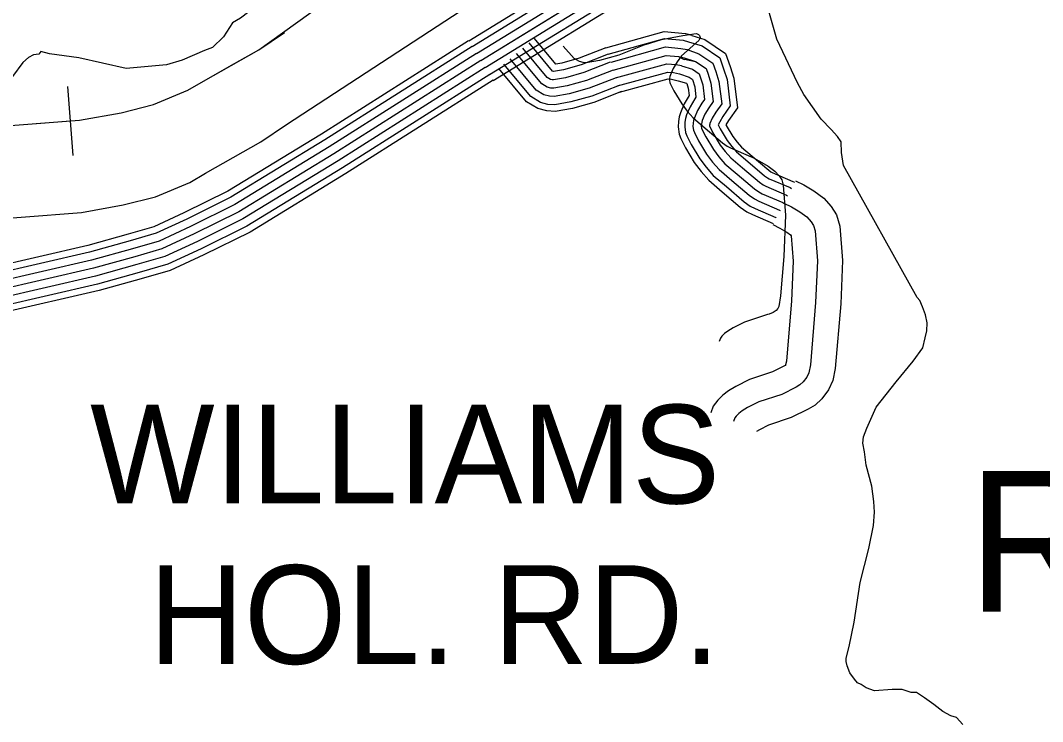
# Model space of a CAD drawing. Extents: x 1551132 to 1791609, y 378168 to 563823.
# Drawn here: x 1594033 to 1597869, y 414761 to 417391 of the extents above; entities that cross this region are included whole.
import ezdxf

# ---------------------------------------------------------------- set-up
doc = ezdxf.new("R2010")
doc.units = 0
for name, color, linetype in [('DESIGN - CONTOURS - Intermediate with optional Text', 7, 'Continuous'), ('DESIGN - ROW - Right-of-Way and Easement Labels', 7, 'Continuous'), ('DESIGN - TRANSPORTATION - Text', 7, 'Continuous'), ('SURVEY - CENTERLINE - Preliminary Text', 7, 'Continuous'), ('SURVEY - PROPERTY - Owners', 7, 'Continuous'), ('SURVEY - TRANSPORTATION - Roads', 7, 'Continuous'), ('SURVEY - VEGETATION - Features with Text', 7, 'Continuous')]:
    doc.layers.add(name, color=color, linetype=linetype)

msp = doc.modelspace()

# ---------------------------------------------------------------- linework, layer by layer
at = {"layer": 'DESIGN - CONTOURS - Intermediate with optional Text'}
msp.add_line((1594230.577, 416883.923), (1594210.669, 417143.163), dxfattribs=at)
for points in [[(1595031.375, 417000.051), (1596400.377, 417894.259), (1596504.291, 417966.378), (1596571.039, 418025.579), (1596640.846, 418098.864), (1596877.074, 418362.447), (1597365.671, 418868.993), (1597823.719, 419351.765), (1597844.794, 419372.857)], [(1594836.746, 417229.249), (1594927.644, 417280.6), (1597819.869, 419356.698)], [(1589123.612, 415548.184), (1589231.334, 415522.892), (1589369.165, 415507.258), (1589477.17, 415507.992), (1589579.235, 415512.809), (1589699.557, 415541.434), (1589791.955, 415576.402), (1590116.139, 415770.874), (1591231.663, 416438.717), (1591656.512, 416692.091), (1591789.175, 416750.618), (1591973.738, 416800.519), (1592130.109, 416832.737), (1592362.445, 416862.054), (1592614.598, 416875.121), (1593395.471, 416950.091), (1594028.04, 416998.751), (1594254.243, 417016.126), (1594410.564, 417044.335), (1594531.92, 417074.995), (1594660.625, 417128.796), (1594720.174, 417163.389), (1594927.644, 417280.6), (1595023.692, 417345.935)], [(1594220.619, 417013.543), (1594254.243, 417016.126), (1594410.564, 417044.335), (1594531.92, 417074.995), (1594660.625, 417128.796), (1594720.174, 417163.389), (1594836.746, 417229.249)], [(1589131.295, 415202.3), (1589239.017, 415177.008), (1589376.848, 415161.374), (1589484.853, 415162.108), (1589586.918, 415166.925), (1589707.24, 415195.55), (1589799.638, 415230.518), (1590123.822, 415424.99), (1591239.346, 416092.833), (1591664.195, 416346.207), (1591796.858, 416404.733), (1591981.421, 416454.635), (1592137.792, 416486.853), (1592370.128, 416516.17), (1592622.281, 416529.237), (1593403.154, 416604.206), (1594035.723, 416652.866), (1594261.926, 416670.242), (1594418.247, 416698.451), (1594539.603, 416729.11), (1594668.308, 416782.912), (1594727.857, 416817.505), (1594935.327, 416934.716), (1595031.375, 417000.051)], [(1593562.584, 416962.949), (1594028.04, 416998.751), (1594220.619, 417013.543)]]:
    msp.add_lwpolyline(points, dxfattribs=at)
at = {"layer": 'DESIGN - TRANSPORTATION - Text'}
for points in [[(1597121.734, 416847.074), (1597114.484, 416895.275), (1597113.101, 416935.367), (1597099.426, 416955.61), (1597075.852, 416982.027), (1597038.469, 417020.67), (1596972.946, 417113.214), (1596948.838, 417156.623), (1596871.707, 417320.619), (1596829.575, 417470.715), (1596839.966, 417496.599), (1596858.449, 417528.375), (1596875.207, 417578.201), (1596877.823, 417618.235), (1596876.357, 417652.32), (1596869.015, 417694.512), (1596855.857, 417748.814), (1596838.525, 417791.156), (1596834.183, 417798.673)], [(1594987.743, 417541.949), (1594992.068, 417511.856), (1594988.243, 417501.689), (1594982.093, 417487.747), (1594965.868, 417467.913), (1594909.561, 417440.529), (1594889.362, 417422.746), (1594859.096, 417399.07), (1594828.896, 417381.394), (1594794.314, 417329.735), (1594753.29, 417289.284), (1594723.515, 417277.367), (1594640.142, 417241.632), (1594580.585, 417223.757), (1594428.956, 417209.848), (1594251.401, 417249.974), (1594141.562, 417265.283), (1594109.655, 417273.666), (1594101.547, 417263.749), (1594081.53, 417261.982), (1594063.414, 417252.182), (1594041.198, 417232.415), (1594002.616, 417180.797)], [(1597209.681, 415860.856), (1597244.889, 415940.458), (1597320.312, 416035.461), (1597383.469, 416112.629), (1597420.21, 416162.147), (1597428.793, 416200.09), (1597435.193, 416226.032), (1597435.66, 416256.083), (1597430.126, 416286.217), (1597418.602, 416316.451), (1597408.985, 416340.644), (1597398.327, 416350.927), (1597121.734, 416847.074)], [(1597570.239, 414749.277), (1597546.664, 414775.686), (1597524.782, 414782.036), (1597495.049, 414798.528), (1597461.483, 414825.087), (1597425.884, 414849.688), (1597396.226, 414870.18), (1597376.243, 414870.488), (1597342.428, 414881.03), (1597304.462, 414881.622), (1597238.422, 414876.63), (1597206.606, 414887.139), (1597188.806, 414899.439), (1597174.915, 414905.664), (1597163.14, 414919.873), (1597145.524, 414944.182), (1597135.941, 414970.383), (1597132.191, 414986.466), (1597132.374, 414998.483), (1597143.049, 415042.401), (1597162.457, 415134.27), (1597184.74, 415282.191), (1597216.697, 415409.927), (1597234.014, 415495.821), (1597238.78, 415545.839), (1597235.406, 415585.957), (1597228.314, 415644.175), (1597207.54, 415722.636), (1597200.323, 415772.837), (1597194.823, 415804.979), (1597197.198, 415828.988), (1597209.681, 415860.856)]]:
    msp.add_lwpolyline(points, dxfattribs=at)
at = {"layer": 'SURVEY - CENTERLINE - Preliminary Text'}
for points in [[(1595760.966, 417240.133), (1596547.99, 417724.046), (1596654.629, 417798.057), (1596724.269, 417859.825), (1596795.576, 417934.694), (1597031.729, 418198.184), (1597519.951, 418704.339), (1598953.826, 420036.817)], [(1595715.551, 417314.01), (1596299.095, 417672.811)], [(1595728.492, 417292.951), (1596298.97, 417643.711)], [(1595744.733, 417266.542), (1596306.845, 417612.168)], [(1595760.966, 417240.133), (1596319.503, 417583.559)], [(1595777.199, 417213.724), (1596338.028, 417558.558)], [(1595793.44, 417187.315), (1596362.152, 417536.999)], [(1595806.907, 417165.406), (1596385.952, 417521.441)], [(1595714.009, 417314.227), (1595162.163, 416964.425), (1594810.563, 416750.019), (1594646.433, 416668.876), (1594533.069, 416616.582), (1594437.438, 416588.923), (1594285.359, 416546.23), (1593916.017, 416461.703), (1593540.126, 416353.492), (1593401.537, 416272.906), (1593253.016, 416172.02), (1593108.202, 416038.983), (1592998.205, 415914.93), (1592878.099, 415730.016), (1592524.915, 414950.454), (1592289.096, 414375.697)], [(1595727.775, 417292.501), (1595175.746, 416942.591), (1594822.979, 416727.477), (1594657.525, 416645.667), (1594542.078, 416592.415), (1594444.488, 416564.189), (1594291.708, 416521.296), (1593922.45, 416436.794), (1593550.301, 416329.658), (1593415.245, 416251.13), (1593269.024, 416151.803), (1593126.569, 416020.933), (1593018.721, 415899.313), (1592900.724, 415717.633), (1592548.531, 414940.262), (1592313.02, 414366.264)], [(1595744.366, 417266.317), (1595192.113, 416916.257), (1594837.946, 416700.293), (1594670.883, 416617.691), (1594552.936, 416563.289), (1594452.98, 416534.38), (1594299.358, 416491.246), (1593930.2, 416406.76), (1593562.559, 416300.924), (1593431.77, 416224.871), (1593288.323, 416127.435), (1593148.71, 415999.182), (1593043.454, 415880.479), (1592927.99, 415702.707), (1592576.997, 414927.978), (1592341.861, 414354.88)], [(1595760.966, 417240.133), (1595208.479, 416889.932), (1594852.912, 416673.109), (1594684.249, 416589.715), (1594563.794, 416534.155), (1594461.479, 416504.563), (1594307.008, 416461.195), (1593937.95, 416376.734), (1593574.825, 416272.198), (1593448.286, 416198.621), (1593307.623, 416103.068), (1593170.851, 415977.423), (1593068.187, 415861.645), (1592955.264, 415687.782), (1592605.463, 414915.695), (1592370.702, 414343.505)], [(1595760.966, 417240.133), (1595208.479, 416889.932), (1594852.912, 416673.109), (1594684.249, 416589.715), (1594563.794, 416534.155), (1594461.479, 416504.563), (1594307.008, 416461.195), (1593937.95, 416376.734), (1593574.825, 416272.198), (1593448.286, 416198.621), (1593307.623, 416103.068), (1593170.851, 415977.423), (1593068.187, 415861.645), (1592955.264, 415687.782), (1592605.463, 414915.695), (1592370.702, 414343.505)], [(1595777.566, 417213.949), (1595224.845, 416863.606), (1594867.878, 416645.925), (1594697.616, 416561.739), (1594574.652, 416505.021), (1594469.979, 416474.745), (1594314.658, 416431.144), (1593945.7, 416346.708), (1593587.091, 416243.472), (1593464.802, 416172.37), (1593326.922, 416078.701), (1593192.992, 415955.664), (1593092.919, 415842.811), (1592982.538, 415672.857), (1592633.929, 414903.411), (1592399.543, 414332.129)], [(1595794.157, 417187.765), (1595241.211, 416837.272), (1594882.845, 416618.741), (1594710.974, 416533.764), (1594585.51, 416475.895), (1594478.471, 416444.936), (1594322.308, 416401.093), (1593953.449, 416316.674), (1593599.349, 416214.738), (1593481.327, 416146.111), (1593346.222, 416054.334), (1593215.133, 415933.914), (1593117.652, 415823.977), (1593009.804, 415657.931), (1592662.395, 414891.128), (1592428.384, 414320.746)], [(1595807.39, 417166.889), (1595254.269, 416816.28), (1594894.786, 416597.074), (1594721.632, 416511.463), (1594594.168, 416452.67), (1594485.245, 416421.161), (1594328.407, 416377.134), (1593959.633, 416292.732), (1593609.132, 416191.829), (1593494.502, 416125.177), (1593361.605, 416034.908), (1593232.783, 415916.563), (1593137.368, 415808.969), (1593031.546, 415646.031), (1592685.095, 414881.327), (1592451.375, 414311.679)]]:
    msp.add_lwpolyline(points, dxfattribs=at)
at = {"layer": 'SURVEY - PROPERTY - Owners'}
for points in [[(1596778.884, 416877.466), (1596807.308, 416862.665), (1596839.007, 416844.14), (1596864.707, 416825.714), (1596880.406, 416807.439), (1596889.973, 416792.939), (1596895.873, 416773.138), (1596904.122, 416660.802), (1596897.714, 416504.623), (1596885.448, 416358.194), (1596879.273, 416317.318), (1596876.014, 416310.384), (1596869.84, 416303.159), (1596858.323, 416295.342), (1596843.582, 416289.442)], [(1596942.138, 416789.489), (1596972.604, 416773.63), (1597010.087, 416751.721), (1597048.561, 416724.137), (1597075.535, 416692.744), (1597096.068, 416661.619), (1597108.876, 416618.642), (1597118.267, 416490.714), (1597111.559, 416327.135), (1597091.268, 416084.953), (1597081.518, 416039.752), (1597066.26, 416004.993), (1597040.96, 415971.584), (1597015.428, 415948.016), (1596989.92, 415932.824), (1596926.18, 415900.757), (1596840.032, 415872.306), (1596806.466, 415855.339), (1596795.016, 415848.68)], [(1596898.597, 416705.853), (1596927.022, 416691.053), (1596958.721, 416672.527), (1596984.42, 416654.102), (1597000.12, 416635.826), (1597009.686, 416621.326), (1597015.586, 416601.525), (1597023.836, 416489.189), (1597017.428, 416333.01), (1596997.811, 416098.887), (1596991.353, 416068.936), (1596984.387, 416053.069), (1596970.845, 416035.185), (1596958.721, 416023.993), (1596944.554, 416015.56), (1596890.014, 415988.117), (1596803.774, 415959.633), (1596761.475, 415938.249), (1596741.309, 415926.532), (1596729.026, 415916.949), (1596719.018, 415906.849), (1596713.551, 415899.582), (1596708.71, 415886.965)], [(1596856.707, 416625.393), (1596883.164, 416611.617), (1596909.305, 416596.342), (1596922.713, 416586.725), (1596926.005, 416582.9), (1596932.996, 416487.722), (1596926.88, 416338.66), (1596907.914, 416112.287), (1596904.905, 416098.37), (1596903.747, 416096.837), (1596900.914, 416095.145), (1596855.215, 416072.153), (1596768.9, 416043.644), (1596718.193, 416018.01), (1596690.394, 416001.859), (1596668.669, 415984.909), (1596650.244, 415966.317), (1596633.42, 415943.949), (1596624.028, 415919.465)], [(1596843.582, 416289.442), (1596836.365, 416287.159), (1596750.126, 416258.674), (1596707.827, 416237.291), (1596687.66, 416225.574), (1596675.377, 416215.99), (1596665.369, 416205.89), (1596659.903, 416198.623), (1596655.061, 416186.006)]]:
    msp.add_lwpolyline(points, dxfattribs=at)
at = {"layer": 'SURVEY - TRANSPORTATION - Roads'}
for points in [[(1596229.963, 417288.018), (1596448.392, 417348.503), (1596528.415, 417341.386), (1596552.298, 417335.053)], [(1596379.135, 417300.185), (1596438.609, 417319.185), (1596518.79, 417333.978), (1596568.872, 417341.211), (1596572.972, 417340.353), (1596577.314, 417337.711), (1596581.089, 417334.128), (1596582.705, 417330.986), (1596583.73, 417328.086), (1596582.972, 417323.744), (1596581.655, 417320.152), (1596578.455, 417315.019), (1596513.615, 417257.917), (1596497.474, 417235.008), (1596482.899, 417210.308), (1596472.533, 417186.424), (1596470.774, 417180.54), (1596469.541, 417173.082), (1596469.074, 417165.815), (1596470.099, 417158.406), (1596471.716, 417154.49), (1596485.591, 417126.114), (1596514.823, 417077.571), (1596535.323, 417050.653), (1596557.981, 417024.811), (1596603.346, 416986.035), (1596668.453, 416930.934), (1596684.811, 416919.25), (1596698.152, 416912.442), (1596775.584, 416879.182), (1596778.884, 416877.466)], [(1596552.298, 417334.453), (1596601.663, 417319.161), (1596678.836, 417266.759), (1596696.494, 417217.533), (1596710.352, 417174.424), (1596723.86, 417063.371), (1596690.311, 417015.761), (1596680.503, 416999.127), (1596681.803, 416996.469), (1596706.594, 416955.301), (1596722.368, 416934.592), (1596738.868, 416915.767), (1596779.267, 416881.233), (1596841.466, 416828.598), (1596849.582, 416822.798), (1596854.532, 416820.273), (1596932.28, 416786.88), (1596938.463, 416783.663)], [(1596238.088, 417263.584), (1596137.741, 417224.358), (1596070.95, 417205.716), (1596033.193, 417198.749), (1596029.835, 417200.724), (1595942.179, 417305.993)], [(1596229.963, 417288.018), (1596129.582, 417248.775), (1596065.151, 417230.8), (1596041.834, 417226.499), (1595961.945, 417322.452)], [(1596379.135, 417300.185), (1596278.796, 417260.967), (1596206.322, 417240.742), (1596156.207, 417231.5), (1596144.79, 417232.341), (1596130.916, 417236.241), (1596110.5, 417248.233), (1596069.817, 417293.635)], [(1596238.088, 417263.584), (1596450.758, 417322.469), (1596520.84, 417316.235), (1596540.848, 417310.944)], [(1596249.471, 417234.566), (1596453.617, 417291.093), (1596511.699, 417285.926), (1596534.823, 417282.001)], [(1596540.848, 417310.944), (1596591.522, 417294.96), (1596657.453, 417250.192), (1596672.145, 417209.249), (1596685.119, 417168.882), (1596697.136, 417070.096), (1596668.695, 417029.72), (1596657.345, 417010.478), (1596652.162, 416998.544), (1596659.195, 416984.16), (1596685.286, 416940.826), (1596702.444, 416918.3), (1596720.752, 416897.425), (1596762.609, 416861.64), (1596825.658, 416808.289), (1596836.191, 416800.764), (1596843.599, 416796.98), (1596921.255, 416763.621), (1596926.597, 416760.846)], [(1596257.746, 417204.691), (1596157.407, 417165.473), (1596084.933, 417145.247), (1596034.818, 417136.005), (1596023.402, 417136.847), (1596009.527, 417140.747), (1595989.111, 417152.739), (1595894.538, 417266.317)], [(1596257.746, 417204.691), (1596157.407, 417165.473), (1596084.933, 417145.247), (1596034.818, 417136.005), (1596023.402, 417136.847), (1596009.527, 417140.747), (1595989.111, 417152.739), (1595894.538, 417266.317)], [(1596246.463, 417233.566), (1596147.574, 417194.915), (1596077.942, 417175.481), (1596033.118, 417167.215), (1596028.793, 417167.531), (1596021.768, 417169.506), (1596009.469, 417176.731), (1595918.362, 417286.151)], [(1596257.746, 417204.691), (1596456.466, 417259.717), (1596502.565, 417255.617), (1596523.973, 417244.009)], [(1596257.746, 417204.691), (1596456.466, 417259.717), (1596502.565, 417255.617), (1596523.373, 417250.65)], [(1596535.431, 417281.393), (1596579.289, 417265.793), (1596631.687, 417230.217), (1596642.787, 417199.274), (1596654.703, 417162.206), (1596664.928, 417078.196), (1596642.629, 417046.553), (1596629.671, 417024.586), (1596620.804, 417004.152), (1596620.137, 417001.927), (1596619.471, 416997.927), (1596619.304, 416995.335), (1596619.337, 416995.094), (1596631.946, 416969.326), (1596659.603, 416923.392), (1596678.436, 416898.666), (1596698.919, 416875.307), (1596742.526, 416838.031), (1596806.6, 416783.797), (1596820.049, 416774.196), (1596830.424, 416768.896), (1596907.972, 416735.595), (1596912.289, 416733.345)], [(1596280.312, 417146.939), (1596177.073, 417106.588), (1596098.916, 417084.779), (1596038.218, 417073.587), (1596012.627, 417075.47), (1595985.036, 417083.229), (1595948.387, 417104.755), (1595846.897, 417226.641)], [(1596269.029, 417175.815), (1596167.24, 417136.03), (1596091.925, 417115.013), (1596036.518, 417104.796), (1596018.01, 417106.163), (1595997.285, 417111.988), (1595968.753, 417128.747), (1595870.714, 417246.483)], [(1596266.021, 417174.815), (1596459.316, 417228.341), (1596493.432, 417225.308), (1596514.34, 417221.108)], [(1596513.732, 417220.5), (1596554.839, 417207.458), (1596580.155, 417190.266), (1596584.088, 417179.307), (1596593.872, 417148.856), (1596600.496, 417094.396), (1596590.513, 417080.221), (1596574.322, 417052.787), (1596562.456, 417025.453), (1596559.606, 417015.911), (1596557.806, 417004.994), (1596557.039, 416993.052), (1596559.031, 416978.618), (1596562.53, 416970.135), (1596577.43, 416939.659), (1596608.238, 416888.508), (1596630.404, 416859.399), (1596655.237, 416831.073), (1596702.36, 416790.797), (1596768.5, 416734.829), (1596787.767, 416721.062), (1596804.075, 416712.745), (1596881.389, 416679.527), (1596883.673, 416678.344)], [(1596523.982, 417250.042), (1596567.064, 417236.625), (1596605.921, 417210.241), (1596613.438, 417189.291), (1596624.287, 417155.531), (1596632.712, 417086.296), (1596616.571, 417063.387), (1596601.996, 417038.687), (1596591.63, 417014.803), (1596589.872, 417008.919), (1596588.638, 417001.461), (1596588.172, 416994.194), (1596589.197, 416986.785), (1596590.813, 416982.868), (1596604.688, 416954.493), (1596633.92, 416905.95), (1596654.42, 416879.032), (1596677.078, 416853.19), (1596722.443, 416814.414), (1596787.55, 416759.313), (1596803.908, 416747.629), (1596817.249, 416740.821), (1596894.681, 416707.561), (1596897.981, 416705.845)], [(1596524.882, 417245.067), (1596567.064, 417236.625), (1596605.921, 417210.241), (1596613.438, 417189.291), (1596624.287, 417155.531), (1596632.712, 417086.296), (1596616.571, 417063.387), (1596601.996, 417038.687), (1596591.63, 417014.803), (1596589.872, 417008.919), (1596588.638, 417001.461), (1596588.172, 416994.194), (1596589.197, 416986.785), (1596590.813, 416982.868), (1596604.688, 416954.493), (1596633.92, 416905.95), (1596654.42, 416879.032), (1596677.078, 416853.19), (1596722.443, 416814.414), (1596787.55, 416759.313), (1596803.908, 416747.629), (1596817.249, 416740.821), (1596894.681, 416707.561), (1596897.981, 416705.845)], [(1596289.312, 417123.922), (1596184.914, 417083.121), (1596104.491, 417060.67), (1596039.568, 417048.703), (1596008.327, 417051.003), (1595975.278, 417060.295), (1595932.154, 417085.621), (1595827.898, 417210.824)], [(1596274.287, 417144.939), (1596462.175, 417196.966), (1596484.291, 417194.999), (1596506.499, 417190.357)], [(1596506.499, 417189.749), (1596542.606, 417178.29), (1596554.389, 417170.29), (1596554.731, 417169.332), (1596563.456, 417142.181), (1596568.289, 417102.497), (1596564.447, 417097.055), (1596546.648, 417066.896), (1596533.29, 417036.095), (1596529.348, 417022.911), (1596526.965, 417008.519), (1596525.898, 416991.91), (1596528.865, 416970.443), (1596534.256, 416957.393), (1596550.181, 416924.825), (1596582.555, 416871.074), (1596606.396, 416839.765), (1596633.404, 416808.956), (1596682.278, 416767.188), (1596749.443, 416710.336), (1596771.625, 416694.494), (1596790.9, 416684.661), (1596868.106, 416651.502), (1596869.365, 416650.843)], [(1596280.887, 417121.114), (1596464.45, 417171.948), (1596477.008, 417170.832), (1596501.082, 417164.431)], [(1596501.682, 417164.431), (1596532.856, 417155.031), (1596533.506, 417154.59), (1596539.206, 417136.856), (1596542.631, 417108.713), (1596524.59, 417078.138), (1596510.023, 417044.587), (1596505.215, 417028.486), (1596502.382, 417011.336), (1596501.074, 416990.994), (1596504.815, 416963.935), (1596511.707, 416947.242), (1596528.448, 416913), (1596562.072, 416857.165), (1596587.246, 416824.106), (1596615.996, 416791.322), (1596666.261, 416748.354), (1596734.251, 416690.811), (1596758.751, 416673.319), (1596780.392, 416662.277), (1596857.507, 416629.151), (1596857.965, 416628.909)]]:
    msp.add_lwpolyline(points, dxfattribs=at)

# ---------------------------------------------------------------- texts
at = {"layer": 'DESIGN - ROW - Right-of-Way and Easement Labels'}
for s, p in [('WILLIAMS', (1594294.358, 415578.938)), ('HOL. RD.', (1594514.352, 414977.289))]:
    msp.add_text(s, height=369.9913, rotation=0.000036, dxfattribs=at).set_placement(p)
at = {"layer": 'SURVEY - VEGETATION - Features with Text'}
msp.add_text('Rockdale', height=527.9876, rotation=0.000036, dxfattribs=at).set_placement((1597587.872, 415173.021))

doc.saveas('drawing.dxf')
